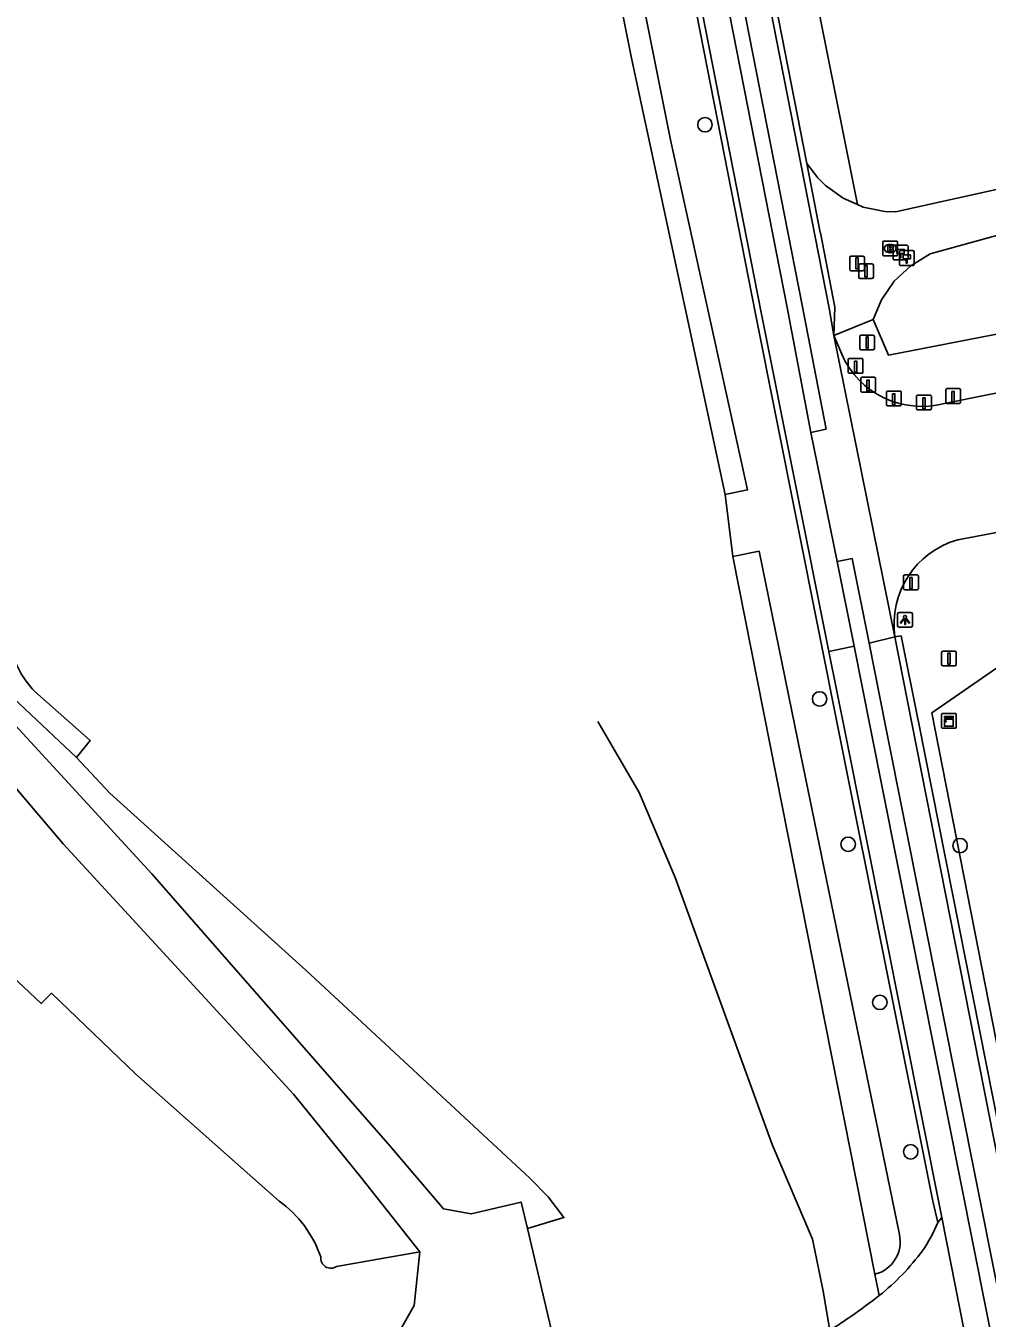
# Model space of a CAD drawing. Extents: x 160203 to 161526, y 379529 to 381797.
# Drawn here: x 160864.4 to 160929.4, y 379880.7 to 379968.1 of the extents above; entities that cross this region are included whole.
import ezdxf

# ---------------------------------------------------------------- set-up
doc = ezdxf.new("R2010")
doc.units = 0
for name, color, linetype in [('IMGEO_Boom', 7, 'Continuous'), ('IMGEO_Brandkraan', 7, 'Continuous'), ('IMGEO_Grasland_overig', 7, 'Continuous'), ('IMGEO_Hectometerpaal', 7, 'Continuous'), ('IMGEO_Hek', 7, 'Continuous'), ('IMGEO_Kast', 7, 'Continuous'), ('IMGEO_Lichtpunt', 7, 'Continuous'), ('IMGEO_Loofbos', 7, 'Continuous'), ('IMGEO_Paal', 7, 'Continuous'), ('IMGEO_Rijbaan_lokaal_gesloten', 7, 'Continuous'), ('IMGEO_Rijbaan_lokaal_halfverhard', 7, 'Continuous'), ('IMGEO_Rijbaan_lokaal_open', 7, 'Continuous'), ('IMGEO_Verkeersbordpaal', 7, 'Continuous'), ('IMGEO_Voetpad_onverhard', 7, 'Continuous'), ('IMGEO_Waterloop', 7, 'Continuous')]:
    doc.layers.add(name, color=color, linetype=linetype)

msp = doc.modelspace()

# ---------------------------------------------------------------- linework, layer by layer
at = {"layer": 'IMGEO_Boom'}
for centre in [(160910.288, 379961.384), (160918.048, 379922.541), (160919.977, 379912.71), (160927.543, 379912.616), (160922.122, 379902.017), (160924.208, 379891.908)]:
    msp.add_circle(centre, 0.489, dxfattribs=at)
at = {"layer": 'IMGEO_Brandkraan'}
for p, q in [((160922.319, 379952.58), (160922.319, 379953.432)), ((160922.394, 379953.506), (160923.246, 379953.506)), ((160922.807, 379953.286), (160922.832, 379953.286)), ((160923.32, 379953.432), (160923.32, 379952.58)), ((160923.246, 379952.506), (160922.394, 379952.506)), ((160922.83, 379952.726), (160922.805, 379952.726))]:
    msp.add_line(p, q, dxfattribs=at)
for points in [[(160922.319, 379952.58), (160922.319, 379953.432)], [(160922.394, 379953.506), (160923.246, 379953.506)], [(160922.667, 379953.206), (160922.667, 379952.806), (160922.88, 379952.806)], [(160922.898, 379953.206), (160922.667, 379953.206)], [(160922.846, 379953.125), (160922.792, 379953.125), (160922.792, 379953.049)], [(160922.792, 379953.049), (160922.845, 379953.049)], [(160923.32, 379953.432), (160923.32, 379952.58)], [(160923.246, 379952.506), (160922.394, 379952.506)], [(160922.854, 379952.973), (160922.792, 379952.973), (160922.792, 379952.892)], [(160922.792, 379952.892), (160922.854, 379952.892)]]:
    msp.add_lwpolyline(points, dxfattribs=at)
for centre, radius, start, end in [((160922.396, 379953.43), 0.0765, 91.55205, 178.44795), ((160922.396, 379953.43), 0.0765, 91.55205, 178.44795), ((160922.847, 379953.087), 0.0379, 267.82845, 90.93552), ((160922.902, 379953.061), 0.145, 59.4692, 91.53667), ((160922.927, 379953.108), 0.0922, 285.51372, 58.15012), ((160923.244, 379953.43), 0.0765, 1.55205, 88.44795), ((160923.244, 379953.43), 0.0765, 1.55205, 88.44795), ((160922.396, 379952.582), 0.0765, 181.55205, 268.44795), ((160922.396, 379952.582), 0.0765, 181.55205, 268.44795), ((160922.855, 379952.932), 0.0404, 269.87594, 90.50774), ((160922.886, 379953.057), 0.251, 268.66757, 293.53466), ((160922.932, 379952.916), 0.105, 301.31148, 78.98903), ((160923.244, 379952.582), 0.0765, 271.55205, 358.44795), ((160923.244, 379952.582), 0.0765, 271.55205, 358.44795)]:
    msp.add_arc(centre, radius, start, end, dxfattribs=at)
for centre, major_axis, ratio, start_param, end_param in [((160922.806, 379953.006), (-0.387, 0.002), 0.722429, 4.712389, 7.853982), ((160922.831, 379953.006), (-0.39, 0.002), 0.717154, 1.570796, 4.712389)]:
    msp.add_ellipse(centre, major_axis=major_axis, ratio=ratio, start_param=start_param, end_param=end_param, dxfattribs=at)
at = {"layer": 'IMGEO_Grasland_overig'}
for points in [[(160881.503, 379888.571), (160871.793, 379897.157), (160866.09, 379902.628), (160865.401, 379901.938), (160830.769, 379934.57), (160836.881, 379942.371)], [(160867.78, 379918.568), (160863.107, 379922.969)], [(160890.997, 379885.148), (160885.374, 379884.14)]]:
    msp.add_lwpolyline(points, dxfattribs=at)
for centre, radius, start, end in [((160877.004, 379882.314), 7.707, 18.77536, 54.28671), ((160885.003, 379884.738), 0.704, 175.42127, 301.85361)]:
    msp.add_arc(centre, radius, start, end, dxfattribs=at)
at = {"layer": 'IMGEO_Hectometerpaal'}
for p, q in [((160923.025, 379953.148), (160923.025, 379952.307)), ((160923.025, 379953.148), (160923.025, 379952.307)), ((160923.941, 379953.232), (160923.1, 379953.232)), ((160923.941, 379953.232), (160923.1, 379953.232)), ((160924.025, 379952.316), (160924.025, 379953.157)), ((160924.025, 379952.316), (160924.025, 379953.157)), ((160923.109, 379952.232), (160923.95, 379952.232)), ((160923.109, 379952.232), (160923.95, 379952.232)), ((160923.442, 379952.778), (160923.442, 379951.937)), ((160923.442, 379952.778), (160923.442, 379951.937)), ((160924.358, 379952.862), (160923.517, 379952.862)), ((160924.358, 379952.862), (160923.517, 379952.862)), ((160924.442, 379951.946), (160924.442, 379952.787)), ((160924.442, 379951.946), (160924.442, 379952.787)), ((160923.526, 379951.862), (160924.367, 379951.862)), ((160923.526, 379951.862), (160924.367, 379951.862))]:
    msp.add_line(p, q, dxfattribs=at)
for points in [[(160923.55, 379952.376), (160923.49, 379952.376), (160923.49, 379952.681), (160923.27, 379952.681), (160923.27, 379952.95), (160923.77, 379952.95), (160923.77, 379952.681), (160923.55, 379952.681), (160923.55, 379952.376)], [(160923.967, 379952.006), (160923.907, 379952.006), (160923.907, 379952.311), (160923.687, 379952.311), (160923.687, 379952.58), (160924.187, 379952.58), (160924.187, 379952.311), (160923.967, 379952.311), (160923.967, 379952.006)]]:
    msp.add_lwpolyline(points, dxfattribs=at)
for centre, start, end in [((160923.103, 379953.154), 92.4484, 184.28452), ((160923.103, 379953.154), 92.4484, 184.28452), ((160923.947, 379953.154), 2.4484, 94.28452), ((160923.947, 379953.154), 2.4484, 94.28452), ((160923.103, 379952.31), 182.4484, 274.28452), ((160923.103, 379952.31), 182.4484, 274.28452), ((160923.52, 379952.784), 92.4484, 184.28452), ((160923.52, 379952.784), 92.4484, 184.28452), ((160923.947, 379952.31), 272.4484, 4.28452), ((160923.947, 379952.31), 272.4484, 4.28452), ((160924.364, 379952.784), 2.4484, 94.28452), ((160924.364, 379952.784), 2.4484, 94.28452), ((160923.52, 379951.94), 182.4484, 274.28452), ((160923.52, 379951.94), 182.4484, 274.28452), ((160924.364, 379951.94), 272.4484, 4.28452), ((160924.364, 379951.94), 272.4484, 4.28452)]:
    msp.add_arc(centre, 0.0779, start, end, dxfattribs=at)
at = {"layer": 'IMGEO_Hek'}
for points in [[(160903.045, 379921.004), (160905.834, 379916.208), (160908.283, 379910.466), (160914.846, 379892.408), (160917.562, 379885.998), (160917.854, 379884.57)], [(160917.854, 379884.57), (160918.281, 379882.484), (160918.735, 379879.822)]]:
    msp.add_lwpolyline(points, dxfattribs=at)
at = {"layer": 'IMGEO_Kast'}
for p, q in [((160926.366, 379921.565), (160927.207, 379921.565)), ((160927.207, 379921.565), (160926.366, 379921.565)), ((160926.291, 379920.64), (160926.291, 379921.481)), ((160926.291, 379921.481), (160926.291, 379920.64)), ((160927.291, 379921.49), (160927.291, 379920.649)), ((160927.291, 379920.649), (160927.291, 379921.49)), ((160927.216, 379920.565), (160926.375, 379920.565)), ((160926.375, 379920.565), (160927.216, 379920.565))]:
    msp.add_line(p, q, dxfattribs=at)
for points in [[(160926.486, 379921.355), (160927.086, 379921.355), (160927.086, 379921.27), (160926.486, 379921.27), (160926.486, 379921.355)], [(160926.486, 379921.18), (160927.086, 379921.18), (160927.086, 379920.691), (160926.486, 379920.691), (160926.486, 379921.18)]]:
    msp.add_lwpolyline(points, dxfattribs=at)
msp.add_circle((160926.57, 379921.029), 0.0377, dxfattribs=at)
for centre, start, end in [((160926.369, 379921.487), 92.4484, 184.28452), ((160926.369, 379921.487), 92.4484, 184.28452), ((160927.213, 379921.487), 2.4484, 94.28452), ((160927.213, 379921.487), 2.4484, 94.28452), ((160926.369, 379920.643), 182.4484, 274.28452), ((160926.369, 379920.643), 182.4484, 274.28452), ((160927.213, 379920.643), 272.4484, 4.28452), ((160927.213, 379920.643), 272.4484, 4.28452)]:
    msp.add_arc(centre, 0.0779, start, end, dxfattribs=at)
at = {"layer": 'IMGEO_Lichtpunt'}
for p, q in [((160923.324, 379928.287), (160923.324, 379927.48)), ((160923.324, 379928.287), (160923.324, 379927.48)), ((160924.226, 379928.382), (160923.418, 379928.382)), ((160924.226, 379928.382), (160923.418, 379928.382)), ((160924.32, 379927.48), (160924.32, 379928.287)), ((160924.32, 379927.48), (160924.32, 379928.287)), ((160923.418, 379927.386), (160924.226, 379927.386)), ((160923.418, 379927.386), (160924.226, 379927.386))]:
    msp.add_line(p, q, dxfattribs=at)
for points in [[(160923.698, 379927.951), (160923.737, 379927.923), (160923.549, 379927.661), (160923.511, 379927.688), (160923.698, 379927.951)], [(160923.8, 379927.903), (160923.847, 379927.903), (160923.847, 379927.581), (160923.8, 379927.581), (160923.8, 379927.903)], [(160923.91, 379927.923), (160923.948, 379927.95), (160924.135, 379927.688), (160924.096, 379927.66), (160923.91, 379927.923)]]:
    msp.add_lwpolyline(points, dxfattribs=at)
msp.add_circle((160923.823, 379928.085), 0.0994, dxfattribs=at)
for centre, start, end in [((160923.418, 379928.287), 90, 180), ((160923.418, 379928.287), 90, 180), ((160924.226, 379928.287), 0, 90), ((160924.226, 379928.287), 0, 90), ((160923.418, 379927.48), 180, 270), ((160923.418, 379927.48), 180, 270), ((160924.226, 379927.48), 270, 0), ((160924.226, 379927.48), 270, 360)]:
    msp.add_arc(centre, 0.0946, start, end, dxfattribs=at)
at = {"layer": 'IMGEO_Loofbos'}
for points in [[(160910.327, 380007.409), (160920.602, 379955.987)], [(160935.239, 379948.227), (160922.706, 379945.785), (160921.668, 379948.198)], [(160911.655, 379936.379), (160912.186, 379932.168)], [(160933.604, 379881.066), (160925.646, 379921.61), (160940.056, 379931.56)], [(160864.969, 379923.046), (160868.715, 379919.718), (160867.78, 379918.568)], [(160867.78, 379918.568), (160870.042, 379916.172), (160883.288, 379904.186), (160898.44, 379890.129), (160899.677, 379888.865), (160900.75, 379887.459), (160898.281, 379886.714)], [(160921.789, 379883.621), (160922.085, 379882.19)]]:
    msp.add_lwpolyline(points, dxfattribs=at)
msp.add_arc((160869.7, 379927.641), 6.595, 189.14955, 224.16137, dxfattribs=at)
at = {"layer": 'IMGEO_Paal'}
for p, q in [((160919.98, 379945.489), (160919.98, 379944.648)), ((160919.98, 379945.489), (160919.98, 379944.648)), ((160920.896, 379945.573), (160920.055, 379945.573)), ((160920.896, 379945.573), (160920.055, 379945.573)), ((160920.98, 379944.657), (160920.98, 379945.498)), ((160920.98, 379944.657), (160920.98, 379945.498)), ((160920.064, 379944.573), (160920.905, 379944.573)), ((160920.064, 379944.573), (160920.905, 379944.573)), ((160921.743, 379944.298), (160920.902, 379944.298)), ((160921.743, 379944.298), (160920.902, 379944.298)), ((160920.827, 379944.214), (160920.827, 379943.373)), ((160920.827, 379944.214), (160920.827, 379943.373)), ((160921.827, 379943.382), (160921.827, 379944.223)), ((160921.827, 379943.382), (160921.827, 379944.223)), ((160926.577, 379943.444), (160926.577, 379942.603)), ((160926.577, 379943.444), (160926.577, 379942.603)), ((160927.493, 379943.528), (160926.652, 379943.528)), ((160927.493, 379943.528), (160926.652, 379943.528)), ((160927.577, 379942.612), (160927.577, 379943.453)), ((160927.577, 379942.612), (160927.577, 379943.453)), ((160920.911, 379943.298), (160921.752, 379943.298)), ((160920.911, 379943.298), (160921.752, 379943.298)), ((160922.57, 379943.284), (160922.57, 379942.443)), ((160922.57, 379943.284), (160922.57, 379942.443)), ((160923.486, 379943.368), (160922.645, 379943.368)), ((160923.486, 379943.368), (160922.645, 379943.368)), ((160923.57, 379942.452), (160923.57, 379943.293)), ((160923.57, 379942.452), (160923.57, 379943.293)), ((160924.603, 379943.01), (160924.603, 379942.169)), ((160924.603, 379943.01), (160924.603, 379942.169)), ((160925.519, 379943.094), (160924.678, 379943.094)), ((160925.519, 379943.094), (160924.678, 379943.094)), ((160925.603, 379942.178), (160925.603, 379943.019)), ((160925.603, 379942.178), (160925.603, 379943.019)), ((160922.654, 379942.368), (160923.495, 379942.368)), ((160922.654, 379942.368), (160923.495, 379942.368)), ((160924.687, 379942.094), (160925.528, 379942.094)), ((160924.687, 379942.094), (160925.528, 379942.094)), ((160926.661, 379942.528), (160927.502, 379942.528)), ((160926.661, 379942.528), (160927.502, 379942.528)), ((160923.725, 379930.847), (160923.725, 379930.006)), ((160923.725, 379930.847), (160923.725, 379930.006)), ((160924.641, 379930.931), (160923.8, 379930.931)), ((160924.641, 379930.931), (160923.8, 379930.931)), ((160924.725, 379930.015), (160924.725, 379930.856)), ((160924.725, 379930.015), (160924.725, 379930.856)), ((160923.809, 379929.931), (160924.65, 379929.931)), ((160923.809, 379929.931), (160924.65, 379929.931))]:
    msp.add_line(p, q, dxfattribs=at)
for points in [[(160920.395, 379945.386), (160920.555, 379945.386), (160920.555, 379944.653), (160920.395, 379944.653), (160920.395, 379945.386)], [(160921.242, 379944.111), (160921.402, 379944.111), (160921.402, 379943.378), (160921.242, 379943.378), (160921.242, 379944.111)], [(160922.985, 379943.181), (160923.145, 379943.181), (160923.145, 379942.448), (160922.985, 379942.448), (160922.985, 379943.181)], [(160925.018, 379942.907), (160925.178, 379942.907), (160925.178, 379942.174), (160925.018, 379942.174), (160925.018, 379942.907)], [(160926.992, 379943.341), (160927.152, 379943.341), (160927.152, 379942.608), (160926.992, 379942.608), (160926.992, 379943.341)], [(160924.14, 379930.744), (160924.3, 379930.744), (160924.3, 379930.011), (160924.14, 379930.011), (160924.14, 379930.744)]]:
    msp.add_lwpolyline(points, dxfattribs=at)
for centre, start, end in [((160920.058, 379945.495), 92.4484, 184.28452), ((160920.058, 379945.495), 92.4484, 184.28452), ((160920.902, 379945.495), 2.4484, 94.28452), ((160920.902, 379945.495), 2.4484, 94.28452), ((160920.058, 379944.651), 182.4484, 274.28452), ((160920.058, 379944.651), 182.4484, 274.28452), ((160920.905, 379944.22), 92.4484, 184.28452), ((160920.905, 379944.22), 92.4484, 184.28452), ((160920.902, 379944.651), 272.4484, 4.28452), ((160920.902, 379944.651), 272.4484, 4.28452), ((160921.749, 379944.22), 2.4484, 94.28452), ((160921.749, 379944.22), 2.4484, 94.28452), ((160926.655, 379943.45), 92.4484, 184.28452), ((160926.655, 379943.45), 92.4484, 184.28452), ((160927.499, 379943.45), 2.4484, 94.28452), ((160927.499, 379943.45), 2.4484, 94.28452), ((160920.905, 379943.376), 182.4484, 274.28452), ((160920.905, 379943.376), 182.4484, 274.28452), ((160921.749, 379943.376), 272.4484, 4.28452), ((160921.749, 379943.376), 272.4484, 4.28452), ((160922.648, 379943.29), 92.4484, 184.28452), ((160922.648, 379943.29), 92.4484, 184.28452), ((160923.492, 379943.29), 2.4484, 94.28452), ((160923.492, 379943.29), 2.4484, 94.28452), ((160924.681, 379943.016), 92.4484, 184.28452), ((160924.681, 379943.016), 92.4484, 184.28452), ((160925.525, 379943.016), 2.4484, 94.28452), ((160925.525, 379943.016), 2.4484, 94.28452), ((160926.655, 379942.606), 182.4484, 274.28452), ((160926.655, 379942.606), 182.4484, 274.28452), ((160927.499, 379942.606), 272.4484, 4.28452), ((160927.499, 379942.606), 272.4484, 4.28452), ((160922.648, 379942.446), 182.4484, 274.28452), ((160922.648, 379942.446), 182.4484, 274.28452), ((160923.492, 379942.446), 272.4484, 4.28452), ((160923.492, 379942.446), 272.4484, 4.28452), ((160924.681, 379942.172), 182.4484, 274.28452), ((160924.681, 379942.172), 182.4484, 274.28452), ((160925.525, 379942.172), 272.4484, 4.28452), ((160925.525, 379942.172), 272.4484, 4.28452), ((160923.803, 379930.853), 92.4484, 184.28452), ((160923.803, 379930.853), 92.4484, 184.28452), ((160924.647, 379930.853), 2.4484, 94.28452), ((160924.647, 379930.853), 2.4484, 94.28452), ((160923.803, 379930.009), 182.4484, 274.28452), ((160923.803, 379930.009), 182.4484, 274.28452), ((160924.647, 379930.009), 272.4484, 4.28452), ((160924.647, 379930.009), 272.4484, 4.28452)]:
    msp.add_arc(centre, 0.0779, start, end, dxfattribs=at)
at = {"layer": 'IMGEO_Rijbaan_lokaal_gesloten'}
for points in [[(160917.449, 379940.569), (160915.855, 379949.015), (160874.382, 380160.192), (160866.722, 380198.834)], [(160867.75, 380199.041), (160891.303, 380079.455), (160916.864, 379949.182), (160918.479, 379940.789), (160917.449, 379940.569)], [(160919.01, 379947.114), (160918.701, 379948.964), (160892.944, 380080.195), (160869.506, 380199.393)], [(160918.669, 379925.757), (160914.093, 379948.69), (160872.738, 380159.431), (160865.008, 380198.49)], [(160923.141, 379926.741), (160919.01, 379947.114)], [(160917.449, 379940.569), (160919.243, 379931.834)], [(160921.392, 379926.322), (160920.254, 379932.032), (160919.243, 379931.834)], [(160919.243, 379931.834), (160920.383, 379926.099)], [(160920.383, 379926.099), (160918.669, 379925.757)], [(160920.383, 379926.099), (160921.509, 379920.439), (160930.165, 379876.913), (160975.992, 379644.837)], [(160923.141, 379926.741), (160921.392, 379926.322)], [(160921.392, 379926.322), (160922.53, 379920.611), (160931.188, 379877.161), (160977.008, 379644.981)], [(160975.087, 379663.398), (160924.291, 379920.908), (160923.141, 379926.741)], [(160918.669, 379925.757), (160919.788, 379920.148), (160926.309, 379887.469)], [(160926.309, 379887.469), (160928.422, 379876.713)]]:
    msp.add_lwpolyline(points, dxfattribs=at)
at = {"layer": 'IMGEO_Rijbaan_lokaal_halfverhard'}
for points in [[(160890.997, 379885.148), (160887.023, 379890.185), (160882.459, 379895.8), (160866.879, 379912.73), (160848.385, 379934.494), (160841.739, 379941.767), (160836.881, 379942.371)], [(160860.044, 379924.653), (160872.874, 379910.716), (160888.872, 379892.454), (160892.601, 379888.056), (160894.482, 379887.71), (160897.86, 379888.505), (160898.281, 379886.714)], [(160898.281, 379886.714), (160900.31, 379878.088), (160902.056, 379875.441), (160903.256, 379874.41), (160905.355, 379874.448), (160908.41, 379875.385), (160918.735, 379879.822)], [(160867.517, 379867.223), (160858.503, 379860.455), (160850.631, 379853.725), (160834.484, 379840.146), (160821.979, 379828.277), (160820.387, 379829.953), (160832.779, 379841.714), (160848.196, 379855.173), (160856.634, 379862.178), (160869.33, 379872.016), (160877.149, 379876.924), (160884.586, 379878.83), (160889.375, 379879.316), (160890.614, 379881.508), (160890.997, 379885.148)]]:
    msp.add_lwpolyline(points, dxfattribs=at)
at = {"layer": 'IMGEO_Rijbaan_lokaal_open'}
for points in [[(160926.044, 379887.123), (160925.694, 379888.565), (160919.399, 379920.083), (160913.703, 379948.599), (160883.085, 380104.658), (160872.358, 380159.336), (160864.629, 380198.41)], [(160917.183, 379958.747), (160908.104, 380005.176)], [(160919.01, 379947.114), (160919.082, 379949.05), (160918.097, 379954.072), (160918.093, 379954.094), (160917.183, 379958.747)], [(160926.483, 379942.53), (160935.112, 379944.265), (160989.654, 379954.98), (160999.998, 379956.482), (161003.088, 379956.98), (161017.577, 379958.366)], [(161026.674, 379952.839), (161013.911, 379950.345), (161000, 379947.411), (160936.325, 379934.86), (160930.729, 379933.941), (160927.405, 379933.308)], [(160919.01, 379947.114), (160919.54, 379945.851)], [(160923.141, 379926.741), (160923.562, 379926.803), (160924.695, 379921.196), (160924.737, 379920.983), (160932.53, 379881.598), (160932.652, 379880.978)], [(160926.044, 379887.123), (160926.309, 379887.469)]]:
    msp.add_lwpolyline(points, dxfattribs=at)
for centre, radius, start, end in [((160924.952, 379948.248), 5.919, 203.88437, 284.98986), ((160928.992, 379927.61), 5.915, 105.56446, 188.44363), ((160916.596, 379891.032), 10.224, 325.31634, 337.52164), ((160912.103, 379894.746), 16.04, 308.48383, 323.54054), ((160896.611, 379914.654), 41.265, 304.89007, 308.12073), ((160896.297, 379915.176), 41.873, 302.40252, 304.83455)]:
    msp.add_arc(centre, radius, start, end, dxfattribs=at)
at = {"layer": 'IMGEO_Verkeersbordpaal'}
for p, q in [((160920.085, 379951.6), (160920.085, 379952.4)), ((160920.085, 379952.4), (160920.085, 379951.6)), ((160920.185, 379952.5), (160920.975, 379952.5)), ((160920.975, 379952.5), (160920.185, 379952.5)), ((160921.075, 379952.4), (160921.075, 379951.6)), ((160921.075, 379951.6), (160921.075, 379952.4)), ((160920.975, 379951.5), (160920.185, 379951.5)), ((160920.185, 379951.5), (160920.975, 379951.5)), ((160920.69, 379951.078), (160920.69, 379951.878)), ((160920.69, 379951.878), (160920.69, 379951.078)), ((160920.79, 379951.978), (160921.58, 379951.978)), ((160921.58, 379951.978), (160920.79, 379951.978)), ((160921.68, 379951.878), (160921.68, 379951.078)), ((160921.68, 379951.078), (160921.68, 379951.878)), ((160921.58, 379950.978), (160920.79, 379950.978)), ((160920.79, 379950.978), (160921.58, 379950.978)), ((160920.764, 379946.25), (160920.764, 379947.05)), ((160920.764, 379947.05), (160920.764, 379946.25)), ((160920.864, 379947.15), (160921.654, 379947.15)), ((160921.654, 379947.15), (160920.864, 379947.15)), ((160921.754, 379947.05), (160921.754, 379946.25)), ((160921.754, 379946.25), (160921.754, 379947.05)), ((160921.654, 379946.15), (160920.864, 379946.15)), ((160920.864, 379946.15), (160921.654, 379946.15)), ((160926.298, 379924.872), (160926.298, 379925.672)), ((160926.298, 379925.672), (160926.298, 379924.872)), ((160926.398, 379925.772), (160927.188, 379925.772)), ((160927.188, 379925.772), (160926.398, 379925.772)), ((160927.288, 379925.672), (160927.288, 379924.872)), ((160927.288, 379924.872), (160927.288, 379925.672)), ((160927.188, 379924.772), (160926.398, 379924.772)), ((160926.398, 379924.772), (160927.188, 379924.772))]:
    msp.add_line(p, q, dxfattribs=at)
for points in [[(160920.505, 379952.375), (160920.655, 379952.375), (160920.655, 379951.625), (160920.505, 379951.625), (160920.505, 379952.375)], [(160921.11, 379951.853), (160921.26, 379951.853), (160921.26, 379951.103), (160921.11, 379951.103), (160921.11, 379951.853)], [(160921.184, 379947.025), (160921.334, 379947.025), (160921.334, 379946.275), (160921.184, 379946.275), (160921.184, 379947.025)], [(160926.718, 379925.647), (160926.868, 379925.647), (160926.868, 379924.897), (160926.718, 379924.897), (160926.718, 379925.647)]]:
    msp.add_lwpolyline(points, dxfattribs=at)
for centre, start, end in [((160920.185, 379952.4), 90, 180), ((160920.185, 379952.4), 90, 180), ((160920.975, 379952.4), 0, 90), ((160920.975, 379952.4), 360, 90), ((160920.185, 379951.6), 180, 270), ((160920.185, 379951.6), 180, 270), ((160920.79, 379951.878), 90, 180), ((160920.79, 379951.878), 90, 180), ((160920.975, 379951.6), 270, 0), ((160920.975, 379951.6), 270, 0), ((160921.58, 379951.878), 0, 90), ((160921.58, 379951.878), 360, 90), ((160920.79, 379951.078), 180, 270), ((160920.79, 379951.078), 180, 270), ((160921.58, 379951.078), 270, 0), ((160921.58, 379951.078), 270, 0), ((160920.864, 379947.05), 90, 180), ((160920.864, 379947.05), 90, 180), ((160921.654, 379947.05), 0, 90), ((160921.654, 379947.05), 360, 90), ((160920.864, 379946.25), 180, 270), ((160920.864, 379946.25), 180, 270), ((160921.654, 379946.25), 270, 0), ((160921.654, 379946.25), 270, 0), ((160926.398, 379925.672), 90, 180), ((160926.398, 379925.672), 90, 180), ((160927.188, 379925.672), 0, 90), ((160927.188, 379925.672), 360, 90), ((160926.398, 379924.872), 180, 270), ((160926.398, 379924.872), 180, 270), ((160927.188, 379924.872), 270, 0), ((160927.188, 379924.872), 270, 0)]:
    msp.add_arc(centre, 0.1, start, end, dxfattribs=at)
at = {"layer": 'IMGEO_Voetpad_onverhard'}
for points in [[(160980.332, 379970.199), (160979.298, 379969.591), (160977.079, 379968.582), (160974.767, 379967.81), (160972.092, 379967.237), (160935.494, 379958.213), (160923.188, 379955.482), (160922.449, 379955.516), (160921, 379955.813), (160920.602, 379955.987)], [(161019.862, 379967.505), (160990.026, 379967.436), (160987.186, 379967.088), (160983.541, 379966.218), (160978.788, 379964.646), (160970.004, 379962.58), (160935.992, 379955.526), (160925.518, 379952.646), (160924.211, 379951.846), (160923.099, 379950.792), (160922.23, 379949.53), (160921.668, 379948.198)], [(160920.602, 379955.987), (160919.646, 379956.406), (160918.444, 379957.267), (160917.917, 379957.787), (160917.183, 379958.747)], [(160921.668, 379948.198), (160919.01, 379947.114)]]:
    msp.add_lwpolyline(points, dxfattribs=at)
at = {"layer": 'IMGEO_Waterloop'}
for points in [[(160911.655, 379936.379), (160905.312, 379965.886), (160898.502, 380000), (160885.486, 380064.948), (160877.546, 380103.697), (160879.617, 380104.11)], [(160879.617, 380104.11), (160888.682, 380057.421), (160900.057, 380000), (160907.97, 379960.368), (160913.18, 379936.681), (160911.655, 379936.379)], [(160912.186, 379932.168), (160913.952, 379932.527), (160916.604, 379919.613), (160923.442, 379886.324)], [(160921.789, 379883.621), (160912.186, 379932.168)]]:
    msp.add_lwpolyline(points, dxfattribs=at)
msp.add_arc((160921.218, 379885.827), 2.279, 284.50954, 12.59532, dxfattribs=at)

doc.saveas('drawing.dxf')
